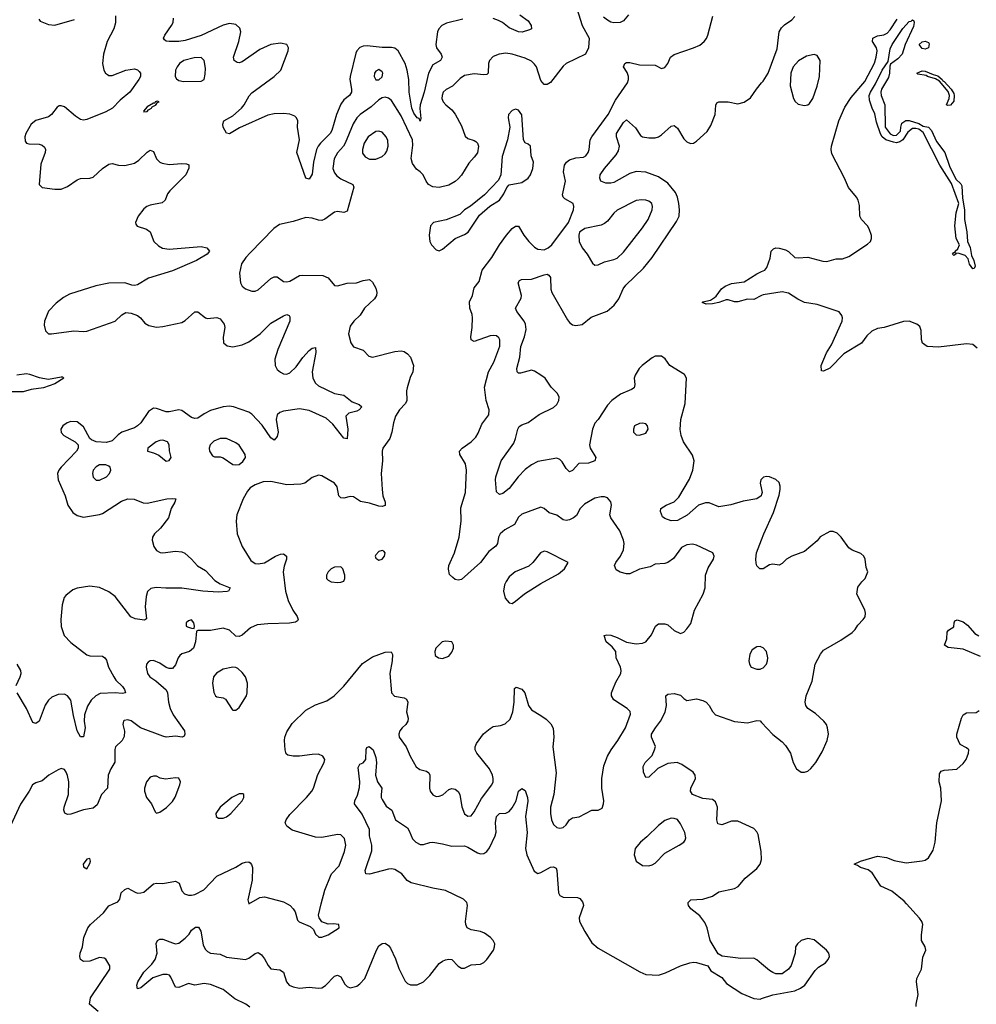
# Model space of a CAD drawing. Header units: inches. Extents: x 1771504 to 1971212, y 471788 to 643615.
# Tile 423 of 587: x 1865328 to 1871352, y 599369 to 605567. Entities that reach past the tile are written whole.
import ezdxf

# ---------------------------------------------------------------- set-up
doc = ezdxf.new("R2010")
doc.units = ezdxf.units.IN
doc.header["$MEASUREMENT"] = 0
for name, color, linetype in [('B8569', 7, 'Continuous'), ('B8579', 7, 'Continuous'), ('B8660', 7, 'Continuous'), ('B8670', 7, 'Continuous')]:
    doc.layers.add(name, color=color, linetype=linetype)

msp = doc.modelspace()

# ---------------------------------------------------------------- linework, layer by layer
at = {"layer": 'B8569', "color": 5}
for points, elevation in [([(1865822.5, 599322.5), (1865767.8, 599370), (1865774.3, 599410), (1865895.6, 599590), (1865895.6, 599610), (1865890, 599621.2), (1865870, 599652.7), (1865859.7, 599659.7), (1865830, 599663), (1865770, 599639.7), (1865730, 599637.6), (1865711.6, 599651.6), (1865707.6, 599670), (1865709.6, 599689.6), (1865723.5, 599730), (1865731.2, 599790), (1865756.3, 599850), (1865773.3, 599870), (1865856.4, 599943.6), (1865890, 599988.4), (1865916.8, 600000)], 340), ([(1866776.8, 599350), (1866751.7, 599370), (1866683.6, 599403.6), (1866610, 599461.5), (1866530, 599492.8), (1866490, 599499.8), (1866430, 599489.8), (1866390, 599498.7), (1866330, 599473.5), (1866310, 599476.3), (1866280, 599540), (1866271.3, 599551.3), (1866256.1, 599556.1), (1866230, 599556.8), (1866165.6, 599534.4), (1866090, 599473), (1866070, 599467), (1866065.3, 599490), (1866072.4, 599510), (1866109, 599570), (1866159.5, 599620.5), (1866180.5, 599650), (1866194.1, 599690), (1866188.3, 599751.7), (1866196, 599770), (1866210, 599779.3), (1866230, 599778.7), (1866290, 599754.9), (1866310, 599750.2), (1866330, 599752.9), (1866370, 599784), (1866394.2, 599810), (1866410, 599835.8), (1866435.1, 599855.1), (1866453.5, 599853.5), (1866469.2, 599829.2), (1866482.4, 599742.4), (1866495.9, 599715.9), (1866510, 599701.3), (1866530, 599691.2), (1866590, 599683.2), (1866630, 599665.2), (1866749.7, 599650.2), (1866770, 599658), (1866810, 599688.5), (1866830, 599694.4), (1866850, 599680.3), (1866870, 599655.2), (1866891.9, 599611.9), (1866910, 599591.4), (1866966.3, 599586.3), (1866990, 599570.3), (1867007.3, 599510), (1867025.7, 599490), (1867050, 599479.3), (1867090, 599471), (1867150, 599475.8), (1867210, 599469.4), (1867230, 599473), (1867253.2, 599486.8), (1867310, 599546.3), (1867330, 599552.9), (1867350, 599541.3), (1867375.2, 599495.2), (1867390, 599479.6), (1867410, 599472.1), (1867450, 599483.2), (1867470, 599497.1), (1867500.6, 599530), (1867574.5, 599710), (1867590, 599737.6), (1867610, 599752), (1867630, 599752.4), (1867650, 599738.4), (1867662.2, 599722.2), (1867695.3, 599655.3), (1867714.7, 599594.7), (1867755.2, 599515.2), (1867770, 599498.7), (1867790, 599490.3), (1867830, 599491.7), (1867870, 599509.1), (1867910, 599550.2), (1867970, 599625.4), (1867990, 599640.6), (1868010, 599648.6), (1868030, 599653.6), (1868050, 599650.2), (1868090, 599609), (1868110, 599596), (1868130, 599596), (1868170, 599617.4), (1868230, 599622), (1868250, 599631.6), (1868269.7, 599650), (1868310.7, 599710), (1868318.2, 599730), (1868319, 599750), (1868310.4, 599770.4), (1868293.1, 599790), (1868255.6, 599815.6), (1868230, 599826.3), (1868170, 599836.8), (1868145.1, 599850), (1868136.8, 599870), (1868135.5, 599890), (1868148.7, 599990), (1868145.7, 600000)], 320), ([(1867012.5, 600000), (1867030.4, 599990), (1867050.4, 599970), (1867062.4, 599950), (1867077.3, 599897.3), (1867087.3, 599887.3), (1867157.3, 599857.3), (1867178.8, 599838.8), (1867191.3, 599810), (1867211, 599791), (1867230, 599790.8), (1867270, 599806.4), (1867339, 599850), (1867338, 599870), (1867304.5, 599875.5), (1867270, 599873.2), (1867230, 599888), (1867213.2, 599913.2), (1867209.2, 599930), (1867227.3, 600000)], 340), ([(1868875.4, 600000), (1868877.4, 599990), (1868851.9, 599911.9), (1868853.1, 599890), (1868885.9, 599825.9), (1868930, 599756.4), (1868970, 599722), (1869232.3, 599572.3), (1869270, 599556), (1869350, 599552), (1869394.2, 599565.8), (1869490, 599610.6), (1869548, 599630), (1869570, 599634), (1869590, 599630.7), (1869662, 599610), (1869679.6, 599579.6), (1869750, 599538), (1869779.1, 599499.1), (1869876.2, 599436.2), (1869950, 599405.7), (1869990, 599401.1), (1870000, 599404.5)], 320), ([(1870000, 599623.7), (1869970, 599649.2), (1869950, 599659.3), (1869870, 599656.2), (1869752.1, 599672.1), (1869726.8, 599686.8), (1869676.9, 599770), (1869656.3, 599850), (1869642.9, 599882.9), (1869610, 599925.6), (1869553.6, 599970), (1869539.6, 599990), (1869538.3, 600000)], 320)]:
    msp.add_lwpolyline(points, dxfattribs=dict(at, elevation=elevation))
at = {"layer": 'B8579', "color": 5}
for points, elevation in [([(1870974, 599354), (1870973.2, 599370), (1870986.6, 599430), (1870975.6, 599510), (1870977, 599530), (1871006, 599590), (1871015.5, 599664.5), (1871034, 599710), (1871029.2, 599730), (1871007, 599770), (1871006, 599806), (1871015.3, 599870), (1871008.9, 599890), (1870994.6, 599910), (1870912.9, 600000)], 280), ([(1870000, 599404.5), (1870071.1, 599428.9), (1870210, 599454.4), (1870245.2, 599470), (1870271.8, 599490), (1870337.6, 599582.4), (1870357.6, 599602.4), (1870401.2, 599630), (1870418, 599650), (1870426.6, 599670), (1870422.9, 599690), (1870409.5, 599710), (1870330, 599773.7), (1870290, 599783.1), (1870249.2, 599770.8), (1870224.9, 599750), (1870213.4, 599730), (1870210.5, 599689.5), (1870186.2, 599613.8), (1870170, 599589.2), (1870130, 599561.2), (1870090, 599561.2), (1870070, 599569.2), (1870050, 599581.2), (1870000, 599623.7)], 320)]:
    msp.add_lwpolyline(points, dxfattribs=dict(at, elevation=elevation))
at = {"layer": 'B8660', "color": 5}
for points, elevation in [([(1868837.4, 605637.4), (1868870, 605530.8), (1868914.3, 605450), (1868910.3, 605390), (1868891.3, 605348.7), (1868769.3, 605290.7), (1868750, 605274.7), (1868670, 605171.1), (1868650, 605159.7), (1868630, 605158), (1868610, 605184.5), (1868581.5, 605270), (1868570, 605287.3), (1868550, 605304.8), (1868510, 605324.4), (1868430, 605350.7), (1868390, 605355.3), (1868346.8, 605350), (1868310, 605334.8), (1868287.1, 605310), (1868280.2, 605290), (1868277.6, 605230), (1868270, 605221.6), (1868250, 605218.7), (1868190, 605226.8), (1868130, 605214.6), (1868102.4, 605197.6), (1868052.4, 605147.6), (1868013.2, 605126.8), (1867995.3, 605110), (1867987.9, 605090), (1867986.7, 605070), (1867995.6, 605050), (1868012, 605030), (1868050, 604998.7), (1868070, 604972.7), (1868110, 604899.1), (1868132.5, 604832.5), (1868150, 604818.7), (1868190, 604806.7), (1868199.7, 604799.7), (1868210.3, 604790), (1868216.9, 604770), (1868210, 604729.5), (1868190, 604700.7), (1868155.5, 604664.5), (1868110, 604587.8), (1868090, 604565.1), (1868070, 604548.3), (1868030, 604525.7), (1867970, 604509.7), (1867930, 604515.4), (1867902.6, 604530), (1867886.6, 604550), (1867868.2, 604590), (1867850, 604609.7), (1867826.2, 604626.1), (1867801.4, 604661.4), (1867793.6, 604693.6), (1867803.5, 604776.5), (1867801.6, 604810), (1867730, 604961.8), (1867670, 605058.5), (1867650, 605073.5), (1867630, 605078.3), (1867610, 605074.7), (1867590, 605062.6), (1867541.7, 605018.3), (1867471, 604969), (1867451, 604949), (1867428.8, 604911.2), (1867377.9, 604790), (1867366.3, 604770), (1867330, 604727.9), (1867308.4, 604690), (1867300.4, 604630), (1867310, 604602), (1867324.6, 604584.6), (1867350, 604566), (1867425.3, 604530), (1867432.8, 604512.8), (1867390, 604362), (1867370, 604354), (1867330, 604358.9), (1867310, 604354.8), (1867250, 604310.9), (1867230, 604303.1), (1867210, 604304.8), (1867170, 604318.2), (1867130, 604321), (1867050, 604296.5), (1866963.4, 604276.6), (1866927.5, 604252.5), (1866779.9, 604100.1), (1866751.2, 604070), (1866724.7, 604030), (1866711.9, 603971.9), (1866718.4, 603910), (1866728.2, 603890), (1866750, 603872.4), (1866790, 603858.7), (1866810, 603858.7), (1866830, 603865.7), (1866910, 603937.6), (1866930, 603947.9), (1866950, 603947.2), (1866990, 603917.7), (1867010, 603915.8), (1867030, 603921.2), (1867090, 603955.9), (1867110, 603959.3), (1867236.5, 603956.5), (1867270, 603942), (1867310, 603894), (1867330, 603890.4), (1867390, 603907.2), (1867449.6, 603910.4), (1867490, 603924), (1867530.4, 603930.4), (1867550, 603914.8), (1867570, 603876), (1867577.1, 603850), (1867574.4, 603830), (1867561.3, 603810), (1867499.5, 603750), (1867472.6, 603707.4), (1867431.9, 603668.1), (1867410, 603637), (1867399, 603590), (1867412.6, 603532.6), (1867430, 603507.7), (1867490, 603485.5), (1867527.6, 603447.6), (1867550, 603441.3), (1867690, 603478.7), (1867730, 603481.6), (1867750, 603477.1), (1867770, 603464), (1867790, 603442.8), (1867807, 603390), (1867803.7, 603350), (1867786.6, 603313.4), (1867767.3, 603250), (1867764.1, 603230), (1867766.7, 603170), (1867757.8, 603150), (1867719.7, 603110), (1867695.2, 603070), (1867681.6, 603030), (1867670.8, 602969.2), (1867658.6, 602930), (1867615.3, 602870), (1867610.3, 602850), (1867612.3, 602790), (1867604.5, 602710), (1867610.1, 602610.2), (1867615.4, 602570), (1867630.3, 602529.7), (1867630, 602509.5), (1867610, 602501.7), (1867590, 602504.1), (1867530, 602523.5), (1867473.6, 602533.6), (1867430, 602562.6), (1867410, 602564.4), (1867370, 602555.1), (1867350, 602556.9), (1867336.9, 602570), (1867326.7, 602626.7), (1867309.8, 602649.8), (1867230, 602696), (1867210, 602699.3), (1867170, 602685.6), (1867123, 602650), (1867098, 602642), (1867010, 602638.4), (1866910, 602659.2), (1866861.8, 602658.2), (1866810, 602638.3), (1866780.3, 602619.7), (1866762, 602598), (1866734.9, 602550), (1866695.8, 602450), (1866690.4, 602409.7), (1866698.3, 602330), (1866730, 602250.8), (1866782.8, 602162.8), (1866810, 602143.1), (1866830, 602140.7), (1866870, 602148.4), (1866939.7, 602190), (1866970, 602202.4), (1866990, 602204.9), (1867008.2, 602190), (1867008.8, 602170), (1866993.8, 602126.2), (1866987.3, 602090), (1867001.6, 601970), (1867018.3, 601910), (1867047.6, 601850), (1867074.9, 601810), (1867082, 601790), (1867076.7, 601783.3), (1867065.5, 601774.5), (1867027, 601767), (1866890, 601763.5), (1866822.9, 601757.1), (1866781.2, 601738.8), (1866730, 601692.4), (1866710, 601683.5), (1866690, 601686.9), (1866650, 601724.5), (1866610, 601735.8), (1866530, 601720.8), (1866450, 601722), (1866442, 601718), (1866435.6, 601650), (1866422, 601610), (1866396.3, 601590), (1866350, 601575.1), (1866336.1, 601563.9), (1866326.3, 601550), (1866310, 601506.6), (1866290, 601483.5), (1866270, 601482.6), (1866250, 601489.7), (1866210, 601515.8), (1866170, 601532.6), (1866150, 601531.1), (1866137.7, 601522.3), (1866127, 601510), (1866125.3, 601490), (1866133.4, 601450), (1866147.7, 601430), (1866184.9, 601404.9), (1866250, 601347.7), (1866258.9, 601330), (1866265.2, 601270), (1866275.9, 601230), (1866295.5, 601190), (1866364.9, 601090), (1866368.5, 601070), (1866363.8, 601056.2), (1866350.2, 601049.8), (1866310, 601055.5), (1866250, 601050.7), (1866230, 601055.9), (1866088, 601108), (1866030, 601152.6), (1866010, 601159.6), (1865985.3, 601154.7), (1865980.7, 601150), (1865978, 601130), (1865988.9, 601088.9), (1865986.6, 601053.4), (1865974, 601030), (1865932.2, 600990), (1865926.5, 600973.5), (1865926.8, 600893.2), (1865901.1, 600850), (1865884.4, 600810), (1865880.3, 600730), (1865843.7, 600690), (1865815.3, 600624.8), (1865790, 600603.7), (1865730, 600593.6), (1865650, 600565.4), (1865630, 600562.4), (1865611.6, 600571.6), (1865606, 600590), (1865608.3, 600610), (1865636.1, 600690), (1865637.2, 600770), (1865630, 600809.2), (1865620.5, 600830), (1865610, 600846.6), (1865590, 600853), (1865570, 600845.6), (1865510.6, 600810), (1865470, 600775.6), (1865430, 600762.7), (1865407.7, 600750), (1865388, 600710), (1865332.5, 600627.5), (1865270, 600492.3)], 340), ([(1865931.5, 605591.5), (1865932.3, 605547.7), (1865920.9, 605510), (1865879.2, 605430), (1865856.5, 605350), (1865850.2, 605290), (1865858.5, 605250), (1865869.3, 605229.3), (1865881, 605221), (1865890, 605215.3), (1865910, 605214.6), (1865997.2, 605250), (1866050, 605256.5), (1866070.2, 605250.2), (1866080.7, 605240.7), (1866088.2, 605230), (1866088.5, 605210), (1866078.9, 605190), (1866021.5, 605110), (1865960.8, 605059.2), (1865912.5, 605010), (1865870, 604986.1), (1865750, 604938.4), (1865730, 604934.2), (1865710, 604938.5), (1865679.3, 604959.3), (1865610, 605018.5), (1865590, 605025.4), (1865576.2, 605023.8), (1865563.5, 605016.5), (1865529.3, 604970.7), (1865510, 604956), (1865430, 604932.3), (1865401.1, 604910), (1865366.7, 604850), (1865360.3, 604830), (1865362.2, 604802.2), (1865370.3, 604790.3), (1865385.5, 604785.5), (1865450, 604783.2), (1865470, 604776.5), (1865484.2, 604764.2), (1865490.3, 604750), (1865488, 604730), (1865461.7, 604658.3), (1865450.4, 604530), (1865470.3, 604510.3), (1865550, 604500.2), (1865590, 604500.8), (1865630, 604516.9), (1865690, 604559.6), (1865710, 604568), (1865770, 604568.3), (1865790, 604575.8), (1865849.7, 604630), (1865890, 604656.9), (1865910, 604660.8), (1865951, 604651), (1865990, 604649.2), (1866050, 604663.9), (1866078.2, 604681.8), (1866130, 604732), (1866150, 604744.4), (1866170, 604738), (1866190.4, 604690), (1866210, 604670.4), (1866224.5, 604664.5), (1866270, 604656), (1866350, 604661.1), (1866378.7, 604658.7), (1866392.1, 604652.1), (1866392.5, 604632.5), (1866374.6, 604590), (1866274.3, 604490), (1866259.6, 604470), (1866244.6, 604430), (1866225.8, 604414.2), (1866150, 604399.4), (1866129, 604391), (1866110, 604376.8), (1866073.1, 604330), (1866057.1, 604290), (1866059.1, 604279.1), (1866067, 604267), (1866127.4, 604247.4), (1866150.3, 604230.3), (1866173.4, 604170), (1866202.5, 604142.5), (1866228, 604128), (1866270, 604122), (1866470, 604139.5), (1866506, 604130), (1866524, 604110), (1866508.2, 604090), (1866441.1, 604050), (1866290, 603986.2), (1866140, 603940), (1866070, 603897.8), (1866050, 603893.1), (1866035.2, 603895.2), (1865990, 603910.9), (1865890, 603909.1), (1865808, 603892), (1865641.7, 603838.3), (1865602.9, 603817.1), (1865556.7, 603783.2), (1865508.8, 603731.2), (1865484.4, 603670), (1865483, 603643), (1865490, 603608.5), (1865510, 603590.2), (1865528.5, 603588.5), (1865668.7, 603608.7), (1865730, 603603.8), (1865750, 603606.8), (1865929.6, 603670), (1865970.6, 603709.4), (1865995.8, 603724.2), (1866030, 603720.2), (1866070, 603704.7), (1866089.4, 603689.4), (1866116.6, 603656.6), (1866141.4, 603641.4), (1866190, 603631.3), (1866230, 603634.9), (1866350, 603660.9), (1866370, 603672.4), (1866430, 603726.9), (1866450, 603727.6), (1866497.3, 603690), (1866510, 603686.4), (1866570, 603692.4), (1866590, 603683.7), (1866616.5, 603650), (1866620.8, 603630), (1866608.9, 603568.9), (1866611.8, 603531.8), (1866634.7, 603514.7), (1866670, 603508.3), (1866730, 603519), (1866770, 603539.4), (1866841.6, 603590), (1866910, 603655.9), (1866990, 603703.1), (1867010.3, 603710.3), (1867024.4, 603704.4), (1867030, 603696), (1867028.8, 603668.8), (1866954, 603490), (1866935.4, 603430), (1866937.8, 603390), (1866950, 603364.9), (1866970, 603346.9), (1866990, 603336.9), (1867010, 603335.5), (1867030, 603343.2), (1867070, 603380.7), (1867110, 603439.2), (1867150, 603483.6), (1867170, 603499.6), (1867190, 603502.8), (1867192.3, 603472.3), (1867169.5, 603350), (1867174.5, 603310), (1867190, 603278.3), (1867210, 603262.6), (1867310, 603212.6), (1867370, 603203.6), (1867422, 603162), (1867464.8, 603144.8), (1867483, 603130), (1867465.5, 603110), (1867450, 603101.7), (1867400.5, 603090), (1867380.9, 603070), (1867394.4, 602990), (1867390, 602928), (1867370, 602932.7), (1867299.8, 603019.8), (1867258, 603058), (1867150, 603106.3), (1867090, 603116.8), (1866990, 603102.2), (1866966.3, 603093.7), (1866950, 603079.7), (1866942.3, 603050), (1866955, 602970), (1866950, 602943.7), (1866930, 602920.5), (1866910, 602934), (1866854.7, 603014.7), (1866790, 603083.5), (1866770, 603096.5), (1866674, 603130), (1866650, 603134.1), (1866610, 603129), (1866530, 603105.6), (1866490, 603086), (1866450, 603058.9), (1866430, 603055.5), (1866410, 603062.8), (1866350, 603105.8), (1866330, 603110.8), (1866270, 603097.2), (1866250, 603097.6), (1866190, 603118.9), (1866170, 603121.6), (1866140, 603100), (1866090.2, 603030), (1866070, 603009.8), (1866050, 602998.4), (1865970.7, 602969.3), (1865947.1, 602952.9), (1865910, 602916.5), (1865874.8, 602905.2), (1865809.2, 602909.2), (1865780.9, 602920.9), (1865770.7, 602930.7), (1865730, 603004), (1865690, 603034.6), (1865650, 603037.8), (1865627, 603030), (1865599, 603010), (1865586.5, 602990), (1865588.6, 602968.6), (1865607, 602950), (1865678.4, 602910), (1865697, 602890), (1865696.5, 602870), (1865686.7, 602850), (1865590.2, 602750), (1865574.7, 602730), (1865566.5, 602710), (1865569.3, 602670), (1865615.4, 602570), (1865630.8, 602510.8), (1865663.6, 602463.6), (1865690, 602444.8), (1865730, 602435.1), (1865830, 602451.1), (1865850, 602458.8), (1865970, 602536.6), (1866010, 602550.2), (1866049.1, 602549.1), (1866105.3, 602525.3), (1866130, 602523.2), (1866255.3, 602550), (1866293.3, 602553.3), (1866310.4, 602550.3), (1866305.5, 602530), (1866282, 602490), (1866264.9, 602430), (1866213.9, 602366.1), (1866176.3, 602330), (1866164.9, 602310), (1866162.4, 602290), (1866173.4, 602250), (1866190, 602226.3), (1866213.2, 602213.2), (1866230, 602210.2), (1866310, 602222), (1866350, 602217.3), (1866368.5, 602208.5), (1866410.9, 602170.9), (1866448.2, 602128.2), (1866498.6, 602098.6), (1866556.3, 602036.3), (1866590, 602015), (1866654, 601990), (1866642.8, 601970), (1866633.8, 601966.2), (1866577.8, 601962.2), (1866482, 601970), (1866350, 601988.2), (1866247.6, 601987.6), (1866187.1, 601992.9), (1866154, 601986), (1866133.8, 601966.2), (1866124.5, 601935.5), (1866118.2, 601870), (1866125.5, 601794.5), (1866114, 601786), (1866055.1, 601795.1), (1866027.1, 601807.1), (1865930, 601935.1), (1865890, 601965), (1865830, 601992.7), (1865770, 602000.2), (1865691, 601989), (1865662.9, 601977.1), (1865618.2, 601941.8), (1865608.8, 601930), (1865596, 601884), (1865587.1, 601790), (1865590, 601746), (1865608.9, 601690), (1865650, 601646), (1865750, 601568.1), (1865770, 601561.2), (1865850, 601559.5), (1865863.8, 601550), (1865874.1, 601534.1), (1865887, 601490), (1865920.3, 601430), (1865933.7, 601410), (1865974.4, 601370), (1865987.4, 601350), (1865993.4, 601330), (1865974.1, 601325.9), (1865930, 601329.3), (1865835.6, 601324.4), (1865808.5, 601310), (1865777.6, 601282.4), (1865754.9, 601245.1), (1865735.2, 601190), (1865734.3, 601150), (1865741.1, 601110), (1865730, 601052.7), (1865710, 601051.8), (1865690, 601089.6), (1865665.9, 601185.9), (1865650, 601282.9), (1865630, 601310.9), (1865610, 601321.5), (1865570, 601319.8), (1865530, 601302.6), (1865510, 601283.5), (1865488.4, 601251.6), (1865450.1, 601149.9), (1865430, 601135.6), (1865410, 601143.1), (1865371, 601231), (1865311.3, 601330)], 320), ([(1865449.2, 605569.2), (1865458, 605558), (1865510, 605537.4), (1865550, 605532.6), (1865672.3, 605567.7)], 320), ([(1868118.8, 605570), (1868015.5, 605544.5), (1867987, 605530), (1867967.6, 605510), (1867958.9, 605490), (1867947.6, 605410), (1867953.5, 605390), (1867982, 605350), (1867989.2, 605330), (1867978, 605310), (1867930, 605282.8), (1867902.6, 605230), (1867875.3, 605110), (1867850.1, 605030), (1867846.8, 605006.8), (1867854.2, 604945.8), (1867850, 604927), (1867844.2, 604944.2), (1867830, 604949.8), (1867810, 604978), (1867797.2, 605010), (1867780.4, 605110), (1867778.7, 605190), (1867768.4, 605250), (1867755.9, 605290), (1867711.6, 605371.6), (1867690, 605388.2), (1867670, 605392.5), (1867610, 605392.2), (1867517.1, 605402.9), (1867490, 605399.3), (1867470, 605390.9), (1867450.3, 605370), (1867444.6, 605355.4), (1867408.4, 605210), (1867407, 605190), (1867418.1, 605130), (1867416.6, 605110), (1867405, 605090), (1867370, 605062.8), (1867350, 605034), (1867322.4, 604970), (1867292.8, 604870), (1867283, 604850), (1867221.5, 604790), (1867206.8, 604770), (1867197.6, 604750), (1867177.6, 604670), (1867170, 604594), (1867150, 604563.7), (1867130, 604569.3), (1867072.5, 604730), (1867089.9, 604810), (1867077.4, 604890), (1867078.7, 604930), (1867071.9, 604950), (1867059.6, 604959.5), (1867030, 604971.7), (1866990, 604977), (1866930, 604973.2), (1866890, 604965.6), (1866713.1, 604886.9), (1866650, 604848), (1866630, 604852), (1866609.7, 604890.3), (1866607.1, 604910), (1866614, 604930), (1866670, 604961.8), (1866723.8, 605010), (1866741.1, 605030), (1866773.3, 605086.7), (1866790, 605106.9), (1866930.9, 605210), (1866971.6, 605250), (1867018, 605370), (1867020.3, 605390), (1867010.6, 605410.6), (1866970, 605419.1), (1866908.5, 605410), (1866841.1, 605378.9), (1866730, 605301.1), (1866710, 605294.3), (1866696.9, 605296.9), (1866678.7, 605310), (1866673.7, 605330), (1866708.1, 605430), (1866720.4, 605490), (1866714.4, 605514.4), (1866690, 605536.9), (1866650, 605541.8), (1866610, 605532.7), (1866470, 605466.4), (1866370, 605436.3), (1866329.9, 605429.9), (1866268.8, 605428.8), (1866251.3, 605431.3), (1866240.1, 605440.1), (1866234, 605450), (1866241.1, 605470), (1866284.7, 605530), (1866293.5, 605550), (1866296, 605576)], 320), ([(1867227.3, 600000), (1867250, 600087.7), (1867284.7, 600175.3), (1867291.5, 600190), (1867339.6, 600240.4), (1867374, 600330), (1867382, 600370), (1867372.9, 600412.9), (1867350, 600435.6), (1867330, 600438), (1867230, 600417.7), (1867190, 600421.5), (1867044.7, 600464.8), (1867009.4, 600490), (1867000.7, 600510), (1867006, 600530), (1867030, 600563.8), (1867135.1, 600670), (1867168.3, 600710), (1867179.1, 600730), (1867205.3, 600814.7), (1867246, 600890), (1867249.3, 600910), (1867236, 600930), (1867210, 600942.4), (1867170, 600942), (1867089.6, 600929.7), (1867049.6, 600929.6), (1867017, 600937), (1867006.3, 600946.3), (1866999.5, 600970), (1866994.5, 601030), (1866997, 601050), (1867010, 601082.8), (1867043.9, 601136.1), (1867130, 601220.5), (1867190, 601254.4), (1867261.2, 601278.8), (1867309.2, 601310), (1867370, 601370.6), (1867487, 601513), (1867550, 601555.6), (1867630, 601585.3), (1867667.7, 601587.7), (1867675.3, 601570), (1867674.2, 601530), (1867659.6, 601450), (1867669.1, 601329.1), (1867689, 601309), (1867750, 601296.9), (1867763, 601290), (1867771.5, 601271.5), (1867764.2, 601210), (1867774.4, 601170), (1867772.4, 601150), (1867759.5, 601130), (1867735.8, 601110), (1867721.7, 601090), (1867716.5, 601070), (1867717.6, 601050), (1867760.9, 600990), (1867786.3, 600930), (1867823.8, 600863.8), (1867847.2, 600847.2), (1867890, 600836.5), (1867904.9, 600824.9), (1867911.4, 600810), (1867907.8, 600730), (1867913.4, 600710), (1867930, 600686.7), (1867950, 600676.5), (1867970, 600678), (1867991.9, 600688.1), (1868030, 600720.5), (1868050, 600728), (1868070, 600723), (1868090, 600707.3), (1868099.5, 600690), (1868111.7, 600611.7), (1868130, 600567.7), (1868150, 600553), (1868170, 600555.5), (1868190, 600580.5), (1868236.9, 600663.1), (1868300.3, 600750), (1868308.7, 600770), (1868309.8, 600790), (1868306, 600810), (1868285.6, 600850), (1868206.6, 600950), (1868196.4, 600970), (1868195.3, 600990), (1868204.2, 601010), (1868248.5, 601071.5), (1868290, 601104.9), (1868310, 601117.1), (1868355.6, 601124.4), (1868384.9, 601135.1), (1868415.9, 601164.1), (1868433.8, 601210), (1868442.4, 601270), (1868444.2, 601355.8), (1868454, 601366), (1868490, 601352.2), (1868508.4, 601330), (1868532, 601250), (1868550, 601221.6), (1868610, 601187), (1868642.6, 601162.6), (1868673.6, 601133.6), (1868687.7, 601107.7), (1868691.7, 601050), (1868684.6, 600990), (1868705.9, 600825.9), (1868691.3, 600688.7), (1868670.3, 600610), (1868670.4, 600570.3), (1868677, 600530), (1868690, 600500.7), (1868710, 600482.4), (1868730, 600477), (1868750, 600482.6), (1868770, 600497.6), (1868790.7, 600529.3), (1868810, 600542.3), (1868850.9, 600549.1), (1868930, 600591), (1868970, 600591.3), (1868996, 600604), (1869005.2, 600630), (1869006, 600650), (1868994, 600730), (1868993.3, 600790), (1869006.2, 600870), (1869029.8, 600930), (1869052, 600970), (1869095, 601030), (1869143.1, 601110), (1869174.2, 601194.2), (1869171.8, 601211.8), (1869154, 601230), (1869070, 601284.2), (1869055.1, 601310), (1869055.4, 601330), (1869062.2, 601350), (1869082.7, 601397.3), (1869112.9, 601450), (1869116.4, 601470), (1869112, 601490), (1869084.7, 601550), (1869080.9, 601590), (1869058.2, 601618.2), (1869022, 601650), (1869009.2, 601690), (1869025.1, 601694.9), (1869050, 601692), (1869090, 601677.6), (1869148.1, 601648.1), (1869210, 601638.2), (1869250, 601642.8), (1869270, 601650.3), (1869306.1, 601693.9), (1869331.3, 601748.7), (1869350, 601763.8), (1869390, 601764.2), (1869410, 601757.6), (1869450, 601720.7), (1869490, 601702), (1869510, 601711.3), (1869530, 601731.3), (1869553.8, 601766.2), (1869576.8, 601850), (1869632.2, 601950), (1869643.8, 601990), (1869645.7, 602070), (1869663.8, 602116.2), (1869696.3, 602170), (1869702, 602190), (1869693.2, 602210), (1869590, 602259.6), (1869565.1, 602265.1), (1869530, 602261.7), (1869496.4, 602243.6), (1869444.7, 602175.3), (1869410, 602149.6), (1869390, 602143.6), (1869330, 602138.4), (1869297.1, 602122.9), (1869230, 602108.7), (1869170, 602079.4), (1869150, 602078), (1869109, 602089), (1869084.4, 602104.4), (1869074.5, 602130), (1869080.9, 602150), (1869111, 602190), (1869129.8, 602230), (1869133.6, 602270), (1869129.8, 602290), (1869106.6, 602350), (1869049.7, 602430), (1869044.7, 602450), (1869054.3, 602510), (1869051, 602531), (1869030, 602556.2), (1869010, 602563), (1868990, 602563.1), (1868950, 602555.3), (1868883.6, 602516.4), (1868856.9, 602490), (1868834.2, 602445.8), (1868815.3, 602430), (1868790, 602418.6), (1868770, 602414.4), (1868750, 602419.3), (1868710, 602448.7), (1868662.5, 602462.5), (1868630, 602489.6), (1868610, 602498.4), (1868490, 602453.3), (1868470, 602434.5), (1868443.1, 602390), (1868384, 602356), (1868353.7, 602330), (1868344, 602310), (1868336.9, 602270), (1868326.4, 602253.6), (1868281.2, 602218.8), (1868230, 602149.8), (1868110, 602042), (1868090, 602038), (1868070, 602043.6), (1868054.5, 602054.5), (1868035.2, 602075.2), (1868028.5, 602108.5), (1868030, 602130.7), (1868067, 602210), (1868095.5, 602310), (1868108.7, 602411.3), (1868106.6, 602493.4), (1868135.3, 602590), (1868142.5, 602730), (1868135.5, 602770), (1868100.5, 602830), (1868098.4, 602850), (1868114, 602870), (1868170, 602910.3), (1868200.4, 602939.6), (1868215.5, 602964.4), (1868238.5, 603021.5), (1868281.6, 603078.4), (1868284.5, 603110), (1868265.7, 603170), (1868253.9, 603253.9), (1868281.1, 603350), (1868313.6, 603410), (1868350.8, 603510.8), (1868351.6, 603551.6), (1868344.6, 603564.6), (1868330, 603576.3), (1868310, 603579.7), (1868290, 603576.4), (1868190, 603540.5), (1868171.3, 603551.3), (1868168.7, 603570), (1868177.1, 603630), (1868179.3, 603690), (1868176.8, 603710), (1868162.6, 603750), (1868160.5, 603790), (1868179.7, 603830), (1868190, 603879.1), (1868221.4, 603918.6), (1868240.2, 603990), (1868301, 604070), (1868349.9, 604150.1), (1868393.8, 604210), (1868428.4, 604251.6), (1868450, 604267.2), (1868470, 604266.4), (1868502.3, 604210), (1868533.4, 604170), (1868570, 604134), (1868590, 604121.6), (1868630, 604117.8), (1868655.8, 604130), (1868678.3, 604150), (1868783.7, 604290), (1868815.1, 604370), (1868818, 604390), (1868812.3, 604410), (1868760.1, 604440.1), (1868750, 604449.2), (1868745.1, 604465.1), (1868765.3, 604550), (1868751.4, 604610), (1868759, 604650), (1868771.1, 604668.9), (1868790, 604683.8), (1868830, 604696.2), (1868878.3, 604701.7), (1868894, 604710), (1868908.4, 604730), (1868915, 604750), (1868921.2, 604810), (1868931.6, 604830), (1869033.2, 604970), (1869080.7, 605059.3), (1869156.1, 605170), (1869162, 605190), (1869161.7, 605210), (1869153.5, 605233.5), (1869129.5, 605270), (1869139, 605290), (1869150, 605297.3), (1869170, 605298), (1869230, 605282.3), (1869330, 605280.4), (1869370, 605258.8), (1869390, 605264.9), (1869409.2, 605290), (1869427, 605330), (1869450, 605348), (1869570.8, 605389.2), (1869610, 605407.2), (1869638, 605430), (1869652.1, 605447.9), (1869660.9, 605470), (1869692, 605590)], 340), ([(1868478.3, 605598.3), (1868530, 605558.7), (1868548.5, 605530), (1868550.6, 605510), (1868537.6, 605502.4), (1868491.6, 605488.4), (1868470, 605489.8), (1868410, 605515.9), (1868368.6, 605548.6), (1868342.5, 605562.5), (1868310, 605574.5)], 320), ([(1869162, 605598), (1869130, 605560.5), (1869110, 605549.6), (1869070, 605547.8), (1869050, 605551.6), (1869030, 605562.9), (1869003.6, 605583.6)], 340), ([(1870000, 602577.3), (1869997.6, 602570), (1869970, 602551.3), (1869883.6, 602536.4), (1869806.9, 602513.1), (1869730, 602499.2), (1869670, 602525.7), (1869646.3, 602526.3), (1869603.1, 602510), (1869531.7, 602448.3), (1869470, 602414.5), (1869430, 602412.4), (1869390, 602426), (1869376.4, 602436.4), (1869364.1, 602470), (1869366, 602490), (1869398.4, 602510), (1869450, 602530.9), (1869479.3, 602560.7), (1869546, 602674), (1869566, 602730), (1869575.7, 602790), (1869565.6, 602825.6), (1869507.8, 602910), (1869493.6, 602950), (1869487.1, 602987.1), (1869491.1, 603050), (1869517.6, 603150), (1869527.6, 603310), (1869513.4, 603333.4), (1869422.9, 603390), (1869391.8, 603431.8), (1869368.5, 603448.5), (1869330, 603447.6), (1869310, 603438.2), (1869246.9, 603390), (1869228, 603370), (1869202.8, 603330), (1869198.3, 603310), (1869202.6, 603270), (1869197.1, 603250), (1869181.1, 603238.9), (1869110.3, 603210), (1869057.3, 603170), (1869030, 603139.2), (1868971.3, 603050), (1868950, 603026.3), (1868934.5, 602990), (1868916.1, 602890), (1868919.8, 602870), (1868956.5, 602810), (1868950.4, 602790), (1868910, 602775.8), (1868850, 602773.6), (1868810, 602729.6), (1868790, 602720.7), (1868770, 602742), (1868743.8, 602783.8), (1868730, 602797.6), (1868710, 602806.3), (1868590, 602785.4), (1868550, 602764.9), (1868510, 602735.8), (1868466.7, 602690), (1868410, 602615.6), (1868370, 602584.8), (1868350, 602578.7), (1868330, 602595.3), (1868324.2, 602670), (1868326.6, 602690), (1868359.7, 602790), (1868439.3, 602900.7), (1868450.9, 602930), (1868465.1, 602990), (1868474, 603006), (1868490, 603016.9), (1868530, 603031.3), (1868598.6, 603081.4), (1868690, 603126.1), (1868710, 603143.8), (1868723, 603170), (1868724.5, 603190), (1868714.5, 603214.5), (1868673.8, 603253.8), (1868636.3, 603310), (1868610, 603329.7), (1868570, 603354), (1868550, 603359.8), (1868482.2, 603342.3), (1868470, 603341.3), (1868461.3, 603350), (1868459.3, 603370), (1868477.5, 603442.5), (1868484.2, 603510), (1868507.6, 603570), (1868517, 603617), (1868513.3, 603650), (1868504.8, 603670), (1868458.3, 603730), (1868449.7, 603750), (1868486.2, 603813.8), (1868488.5, 603830), (1868467, 603910), (1868474.5, 603925.5), (1868488.4, 603931.5), (1868550, 603932.9), (1868630, 603959.7), (1868650, 603964), (1868659.5, 603959.5), (1868670, 603944.7), (1868673, 603870), (1868679.3, 603850), (1868777.7, 603677.7), (1868790, 603660.4), (1868810, 603644.9), (1868830, 603641.1), (1868870, 603647.6), (1868926.5, 603693.5), (1869027.6, 603732.4), (1869071, 603770), (1869100.3, 603810), (1869128.5, 603871.5), (1869144.2, 603895.8), (1869256.7, 604003.2), (1869310, 604070.2), (1869463.4, 604296.6), (1869479.8, 604330), (1869482.9, 604370), (1869478, 604410), (1869469.9, 604450), (1869458.3, 604478.2), (1869410, 604538.3), (1869350, 604576.7), (1869270, 604607), (1869210, 604611.2), (1869170, 604598.1), (1869070, 604542.2), (1869050, 604537.4), (1869018, 604538), (1868987.6, 604550), (1868980.5, 604570), (1868983.1, 604590), (1869009.8, 604630), (1869084.3, 604715.7), (1869098.7, 604741.3), (1869104.2, 604770), (1869086.6, 604830), (1869086, 604850), (1869130, 604920.2), (1869150, 604936.5), (1869205.3, 604885.3), (1869238.2, 604838.2), (1869250, 604829.2), (1869290, 604822.6), (1869330, 604823.2), (1869350, 604829), (1869370, 604840.9), (1869430, 604896.9), (1869450, 604901.7), (1869470, 604884.9), (1869510, 604816.9), (1869530, 604796.9), (1869552.3, 604787.7), (1869570, 604789.2), (1869590, 604801.5), (1869657, 604863), (1869680.3, 604899.7), (1869708, 604970), (1869711.3, 605028.7), (1869717.2, 605042.8), (1869729.7, 605050.3), (1869788.8, 605048.8), (1869850, 605037.6), (1869890, 605047.4), (1869930, 605075.8), (1869967.6, 605130), (1870000, 605168.4)], 320), ([(1870000, 603830.1), (1869950, 603806.3), (1869910, 603807.8), (1869850, 603790.7), (1869830, 603790.7), (1869790, 603803.4), (1869776.7, 603803.3), (1869730, 603785.9), (1869690, 603778), (1869650, 603776), (1869626.6, 603786.6), (1869630, 603791.5), (1869678.5, 603801.5), (1869703, 603817), (1869714.2, 603825.8), (1869747.2, 603872.8), (1869769.5, 603890), (1869810, 603906.3), (1869890, 603916.5), (1869970, 603967.2), (1870000, 603980.6)], 280), ([(1865310, 603330.1), (1865370, 603338.7), (1865390, 603335.9), (1865450, 603313.7), (1865510, 603304.2), (1865590, 603319.3), (1865598.4, 603318.4), (1865606.8, 603310), (1865550, 603275.1), (1865477.3, 603250), (1865401, 603239), (1865350, 603223.5), (1865276.9, 603223.1)], 280), ([(1870000, 602674.2), (1869995.8, 602670), (1869991.8, 602650), (1870000, 602610.2)], 320), ([(1870000, 602109.6), (1869988.7, 602110), (1869970, 602128.7), (1869965.8, 602145.8), (1869963, 602170), (1869968.3, 602210), (1870000, 602292.4)], 320), ([(1870000, 601616.9), (1869990, 601620.5), (1869970, 601618.5), (1869941, 601599), (1869926.7, 601573.3), (1869920.2, 601530), (1869922.8, 601510), (1869934, 601490), (1869970, 601477.4), (1869990, 601478.9), (1870000, 601483.1)], 340), ([(1865304.9, 601375.1), (1865331.7, 601430), (1865336.8, 601450), (1865335, 601470), (1865312.9, 601510)], 320), ([(1869538.3, 600000), (1869537, 600010), (1869553.6, 600026.4), (1869630, 600030.2), (1869689.8, 600050.2), (1869730, 600076.9), (1869830, 600098), (1869851.8, 600110), (1869897.2, 600162.8), (1869970, 600224.4), (1869991.5, 600250), (1870000.1, 600279.9), (1869997.6, 600330), (1869978.2, 600438.1), (1869970, 600454.7), (1869950, 600474.8), (1869850, 600521.3), (1869810, 600520.5), (1869750, 600498.3), (1869725.2, 600505.2), (1869718, 600530), (1869721.4, 600610), (1869710, 600642.4), (1869690, 600657.8), (1869630, 600664.9), (1869565.7, 600690), (1869552.9, 600710), (1869554.4, 600730), (1869582.6, 600790), (1869582.4, 600810), (1869569.5, 600830), (1869498.1, 600878.1), (1869468, 600890), (1869410, 600885), (1869347, 600853), (1869290, 600798), (1869270, 600796.2), (1869256.8, 600830), (1869254.6, 600865.4), (1869266, 600890), (1869310, 600934.9), (1869326.4, 600970), (1869331, 600991), (1869305.7, 601050), (1869307.4, 601070), (1869332, 601110), (1869364, 601150), (1869392.7, 601207.3), (1869400.2, 601250), (1869397, 601310), (1869410, 601321.6), (1869450, 601325.7), (1869490, 601314), (1869510, 601293.4), (1869530, 601281.6), (1869590, 601292), (1869630, 601280.4), (1869650, 601270.4), (1869670, 601250.4), (1869691.3, 601211.3), (1869710.3, 601190.3), (1869830, 601148.9), (1869910, 601140.9), (1869970, 601155.3), (1869990, 601152.7), (1870000, 601142.1)], 320), ([(1868145.7, 600000), (1868142.7, 600010), (1868123.5, 600030), (1868010, 600084.8), (1867930, 600099), (1867792.2, 600132.2), (1867768.8, 600148.8), (1867734.7, 600190), (1867690, 600217.1), (1867670, 600221.2), (1867650, 600218.8), (1867530, 600187.1), (1867507.8, 600190), (1867503.8, 600210), (1867544.8, 600335.2), (1867544.5, 600370), (1867531.7, 600430), (1867529.9, 600470), (1867485.6, 600565.6), (1867436.4, 600630), (1867438.5, 600650), (1867455.1, 600684.9), (1867467, 600733), (1867469.3, 600770), (1867460, 600860), (1867470, 600879.5), (1867491.4, 600888.6), (1867508.5, 600910), (1867510, 600972), (1867514.5, 600985.5), (1867527.8, 600992.2), (1867553.8, 600970), (1867570, 600922.8), (1867575.6, 600890), (1867569.2, 600810), (1867582.2, 600770), (1867609, 600730), (1867603.5, 600690), (1867604.3, 600670), (1867610, 600657.6), (1867636.6, 600616.6), (1867670.4, 600590), (1867694.3, 600530), (1867770, 600478.7), (1867781.4, 600461.4), (1867800.9, 600410), (1867821.7, 600390), (1867850, 600375.2), (1867870, 600375.2), (1867910, 600387.2), (1867930, 600388.2), (1867990, 600379), (1868050, 600363.2), (1868130, 600366.2), (1868150, 600358.8), (1868210, 600321.6), (1868230, 600315.5), (1868250, 600317.3), (1868270, 600330.3), (1868287.1, 600352.9), (1868321.5, 600430), (1868327.7, 600452.3), (1868324.6, 600510), (1868331.3, 600550), (1868350, 600568.7), (1868390, 600572.4), (1868410, 600582), (1868430, 600604.9), (1868454.8, 600650), (1868470, 600710.8), (1868490, 600728), (1868510, 600715.5), (1868526.2, 600670), (1868527.6, 600647.6), (1868513.9, 600550), (1868524.1, 600450), (1868513.2, 600350), (1868521.5, 600310), (1868567, 600207), (1868590, 600191.8), (1868610, 600197.4), (1868670, 600232.7), (1868690, 600234.6), (1868705.7, 600225.7), (1868711.3, 600211.3), (1868721.5, 600070), (1868730, 600053), (1868750, 600043.6), (1868840.6, 600040.6), (1868855, 600035), (1868872.8, 600012.8), (1868875.4, 600000)], 320), ([(1865916.8, 600000), (1865947, 600013), (1865958.7, 600030), (1865967.6, 600070), (1865990, 600092.2), (1866010, 600100.5), (1866054.4, 600074.4), (1866070, 600069), (1866090, 600070.2), (1866110, 600074.3), (1866170, 600127.2), (1866190, 600131.8), (1866230, 600128.9), (1866310, 600143.1), (1866331.5, 600131.5), (1866350, 600082), (1866365, 600064.9), (1866390, 600054.9), (1866410, 600054.9), (1866430, 600060.3), (1866487.8, 600090), (1866570, 600175.6), (1866688.2, 600231.8), (1866730, 600257.6), (1866750, 600263.8), (1866770, 600264.9), (1866778.7, 600258.7), (1866788.5, 600248.5), (1866793.4, 600230), (1866791.4, 600150), (1866765.5, 600025.5), (1866770, 600002), (1866839.7, 600040.2), (1866870, 600045.7), (1866990, 600012.6), (1867012.5, 600000)], 340)]:
    msp.add_lwpolyline(points, dxfattribs=dict(at, elevation=elevation))
for points, elevation in [([(1866470, 605328.2), (1866426.3, 605326.3), (1866361.6, 605310), (1866334.3, 605290), (1866319, 605270), (1866309.1, 605250), (1866306.7, 605210), (1866315.3, 605195.3), (1866330, 605183.1), (1866358.7, 605178.7), (1866470, 605179.1), (1866490, 605191.3), (1866497, 605223), (1866498.4, 605261.6), (1866490.7, 605310.7)], 340), ([(1867590, 605252.6), (1867570, 605243.7), (1867562, 605230), (1867559.5, 605210), (1867570, 605188.4), (1867590, 605188), (1867610, 605207.3), (1867615.1, 605230), (1867610, 605239.3)], 340), ([(1866193.6, 605053.6), (1866182, 605050), (1866178, 605042), (1866170, 605042), (1866130, 605018), (1866107.7, 604990), (1866110, 604986), (1866130, 604988.2), (1866140.1, 604999.9), (1866159, 605010), (1866162, 605018), (1866188, 605030), (1866186, 605034), (1866190, 605034), (1866194, 605046), (1866206, 605050)], 340), ([(1868450, 605002.9), (1868430, 604995.6), (1868406.4, 604970), (1868403.1, 604950), (1868413.7, 604890), (1868399.7, 604810), (1868365.7, 604705.7), (1868357, 604590), (1868342.6, 604557.4), (1868255.2, 604464.8), (1868167, 604393), (1868130, 604369.7), (1868099.5, 604340.5), (1868013.6, 604306.4), (1867934.8, 604290), (1867915.8, 604270), (1867905.5, 604210), (1867911.5, 604171.5), (1867920.4, 604150), (1867950, 604118), (1867970, 604112.4), (1867990, 604123.1), (1868070, 604190.4), (1868130, 604215.5), (1868152.7, 604230), (1868223.6, 604336.4), (1868287.9, 604392.1), (1868350, 604430.4), (1868377.6, 604470), (1868395.1, 604510), (1868410, 604527.3), (1868490, 604542), (1868529.6, 604570), (1868545.4, 604590), (1868559.7, 604630), (1868562.9, 604670), (1868549.6, 604710), (1868543.7, 604770), (1868530, 604783.7), (1868510, 604792.3), (1868499.7, 604810), (1868490, 604968), (1868470, 604997)], 360), ([(1867590, 604865.1), (1867570, 604863.9), (1867522, 604830), (1867497.6, 604790), (1867487.1, 604750), (1867487, 604727), (1867502.8, 604702.8), (1867530, 604688.9), (1867570, 604688), (1867610, 604704.6), (1867630, 604721.3), (1867640.3, 604739.7), (1867648.7, 604770), (1867646.7, 604806.7), (1867636.4, 604830), (1867610, 604859.1)], 360), ([(1869246.5, 604433.5), (1869210, 604428.7), (1869090, 604367.7), (1869070, 604349.7), (1869030, 604298.9), (1869010, 604284), (1868990, 604274), (1868887.4, 604252.6), (1868853.4, 604230), (1868848.2, 604210), (1868851.7, 604170), (1868870, 604130.5), (1868902, 604090), (1868934.2, 604034.2), (1868950, 604020.7), (1868970, 604023), (1869010, 604043.1), (1869070, 604056.5), (1869090, 604066), (1869130, 604103.6), (1869250, 604256.5), (1869284.8, 604310), (1869310.8, 604370), (1869313.5, 604390), (1869309.6, 604410), (1869290, 604425.1), (1869270.7, 604430.7)], 340), ([(1869250, 603027.6), (1869230, 603025.6), (1869200.5, 603010), (1869192.7, 602990), (1869193.4, 602970), (1869210, 602953.4), (1869230.5, 602950.5), (1869270, 602964.4), (1869285.1, 602990), (1869282, 603010), (1869270, 603022)], 340), ([(1866230, 602919.7), (1866210, 602918), (1866187.7, 602910), (1866134.8, 602870), (1866132, 602850), (1866170, 602840.5), (1866204.4, 602824.4), (1866250, 602788), (1866268.9, 602791.1), (1866282, 602810), (1866272.3, 602852.3), (1866269.5, 602890), (1866258, 602910)], 340), ([(1866590.8, 602930.8), (1866550, 602914), (1866526.5, 602890), (1866521.7, 602870), (1866523.7, 602850), (1866541.3, 602821.3), (1866554.9, 602814.9), (1866590, 602814.6), (1866610, 602808.5), (1866670, 602767.7), (1866690, 602763.6), (1866710, 602767.4), (1866733.7, 602786.3), (1866749.6, 602810), (1866748, 602830), (1866710, 602887.6), (1866690, 602904), (1866630, 602929.7)], 340), ([(1865870, 602765.6), (1865830, 602764.2), (1865810, 602753), (1865790.4, 602730), (1865785.7, 602710), (1865790, 602686.8), (1865808.9, 602668.9), (1865830, 602667), (1865874.5, 602690), (1865894.3, 602710), (1865901.6, 602730), (1865898, 602750), (1865890, 602756.2)], 340), ([(1867610, 602226), (1867590, 602219.5), (1867570, 602199), (1867565.5, 602190), (1867570, 602178), (1867590, 602164.9), (1867610, 602170.8), (1867626, 602190), (1867629.2, 602210), (1867621.2, 602221.2)], 360), ([(1868630, 602220.7), (1868608.6, 602211.4), (1868559.1, 602150), (1868533.7, 602126.3), (1868447.7, 602090), (1868410, 602059.5), (1868390.4, 602030), (1868381.3, 602010), (1868374.4, 601970), (1868385.1, 601925.1), (1868410, 601896), (1868430, 601891), (1868450, 601906), (1868507, 601953), (1868610, 602017), (1868721.8, 602078.2), (1868758, 602110), (1868782, 602150), (1868650, 602217.4)], 360), ([(1867350, 602122), (1867310, 602121.2), (1867290, 602109.3), (1867270.7, 602090), (1867260.5, 602070), (1867260.7, 602050), (1867270, 602038.8), (1867288.4, 602028.4), (1867330, 602024), (1867350, 602026.8), (1867368.4, 602031.6), (1867375.3, 602050), (1867375.3, 602070), (1867362, 602110)], 360), ([(1866410, 601789), (1866390, 601782.7), (1866377.3, 601770), (1866376, 601756), (1866376, 601750), (1866384.1, 601744.1), (1866410, 601736), (1866426, 601734), (1866428.7, 601750), (1866425.2, 601770)], 340), ([(1868010, 601654.5), (1867989.2, 601650.8), (1867948.4, 601610), (1867943, 601590), (1867945.1, 601565.1), (1867964.7, 601550), (1867990, 601546), (1868030, 601560.7), (1868050, 601586), (1868059.5, 601610), (1868059.5, 601630), (1868049, 601650)], 360), ([(1866670, 601490.8), (1866610, 601477.7), (1866566.8, 601453.2), (1866548.4, 601430), (1866541.3, 601390), (1866550, 601332), (1866561, 601310), (1866570, 601304), (1866610, 601297.3), (1866624.7, 601290), (1866665.2, 601225.2), (1866670, 601221), (1866690, 601220.7), (1866710, 601237.3), (1866755.3, 601310), (1866760.4, 601330), (1866763.1, 601390), (1866750, 601429.4), (1866730, 601456.9), (1866701.8, 601481.8), (1866690, 601488.3)], 360), ([(1866170, 600805.6), (1866150, 600798.4), (1866126, 600770), (1866113.1, 600730), (1866114.6, 600710), (1866127, 600670), (1866158.4, 600630), (1866180.4, 600580.4), (1866190, 600570.8), (1866210, 600577.3), (1866252.3, 600607.7), (1866290, 600646), (1866307.3, 600672.7), (1866337.4, 600750), (1866339.6, 600770), (1866330, 600792.3), (1866310, 600794), (1866245.4, 600785.4), (1866213.1, 600793.1), (1866190, 600805.1)], 360), ([(1866734.2, 600694.2), (1866710, 600693.6), (1866664.9, 600670), (1866590.6, 600610), (1866563, 600570), (1866564.9, 600550), (1866580.4, 600540.4), (1866610, 600540.5), (1866630, 600548.2), (1866657, 600570), (1866729.2, 600650), (1866739.3, 600670), (1866739, 600690)], 360), ([(1869430, 600540.4), (1869390, 600525.4), (1869350, 600494), (1869278.1, 600421.9), (1869237.6, 600390), (1869203.7, 600350), (1869197.6, 600310), (1869210.6, 600270), (1869250, 600242.4), (1869290, 600239.5), (1869310, 600245.7), (1869330, 600257.4), (1869390, 600320.2), (1869480.9, 600370), (1869509.4, 600390), (1869518.3, 600401.7), (1869522.9, 600417.1), (1869517.4, 600450), (1869490, 600505.1), (1869470, 600531.2), (1869450, 600539.1)], 340), ([(1865770, 600286), (1865750, 600282), (1865726.8, 600250), (1865730, 600234), (1865750, 600222), (1865770, 600254), (1865774, 600270)], 360)]:
    msp.add_lwpolyline(points, close=True, dxfattribs=dict(at, elevation=elevation))
at = {"layer": 'B8670', "color": 5}
for points, elevation in [([(1870000, 605168.4), (1870010, 605180.2), (1870041.4, 605230), (1870097.6, 605382.4), (1870110.8, 605490), (1870125.1, 605514.9), (1870144.7, 605535.3), (1870190, 605566), (1870210, 605587)], 320), ([(1870000, 603980.6), (1870020.9, 603990), (1870033.6, 604006.4), (1870054.1, 604065.9), (1870060.7, 604110), (1870074.9, 604125.1), (1870089.8, 604130.2), (1870110, 604128.9), (1870150, 604118.8), (1870170, 604107.7), (1870210, 604070.3), (1870230, 604066.7), (1870290, 604071.6), (1870386.2, 604046.2), (1870410, 604045.5), (1870470, 604062), (1870510, 604062.3), (1870550, 604075.6), (1870667.1, 604152.9), (1870684.7, 604170), (1870692.4, 604190), (1870691.1, 604208.9), (1870677.8, 604250), (1870666.4, 604270), (1870629.9, 604309.9), (1870619.1, 604330), (1870616.7, 604396.7), (1870608.7, 604430), (1870598, 604450), (1870546.7, 604510), (1870522.8, 604570), (1870442.5, 604722.5), (1870437.7, 604750), (1870440.6, 604770), (1870485.2, 604930), (1870523.3, 605016.7), (1870563.3, 605076.8), (1870650, 605177), (1870710, 605293.8), (1870721.4, 605330), (1870726.9, 605370), (1870722.4, 605390), (1870699.1, 605430), (1870701.2, 605450), (1870730, 605464.2), (1870770, 605471), (1870790, 605481.1), (1870810, 605502.6), (1870853.5, 605570)], 280), ([(1871358, 603498), (1871330, 603522), (1871290, 603527.3), (1871113.9, 603506.1), (1871042.7, 603510), (1871012.8, 603530), (1871006.7, 603553.3), (1871005.4, 603610), (1870995.8, 603635.8), (1870977, 603650), (1870930, 603668.2), (1870893.1, 603666.9), (1870771.8, 603628.2), (1870730, 603622.2), (1870693.5, 603606.5), (1870663, 603577), (1870628.9, 603530), (1870517.6, 603462.4), (1870430, 603373.3), (1870390, 603353.2), (1870376.4, 603356.4), (1870374.5, 603390), (1870407.8, 603470), (1870439, 603521), (1870508, 603670), (1870509.8, 603690), (1870504.9, 603704.9), (1870487.4, 603727.4), (1870350, 603774.3), (1870270, 603786.8), (1870227.4, 603807.4), (1870170, 603844.5), (1870130, 603852.9), (1870010, 603834.8), (1870000, 603830.1)], 280), ([(1870000, 602292.4), (1870014.5, 602330), (1870075.5, 602464.5), (1870110, 602574), (1870116, 602610), (1870116.2, 602630), (1870110, 602653), (1870090, 602672.9), (1870050, 602689.8), (1870030, 602692), (1870012.8, 602687.2), (1870000, 602674.2)], 320), ([(1870000, 602610.2), (1870004.2, 602590), (1870000, 602577.3)], 320), ([(1870000, 601142.1), (1870070, 601068), (1870130, 601020.7), (1870150, 600998.8), (1870181.6, 600950), (1870199, 600890), (1870218.7, 600850), (1870250, 600830.3), (1870270, 600829), (1870290, 600837), (1870310, 600852.4), (1870342, 600890), (1870381.4, 600958.6), (1870412.1, 601030), (1870420.8, 601070), (1870415.4, 601110), (1870407.6, 601130), (1870392.7, 601150), (1870338.7, 601198.7), (1870291.2, 601230), (1870277.4, 601250), (1870274.7, 601270), (1870279.7, 601310), (1870318.2, 601401.8), (1870337.6, 601510), (1870370, 601573.4), (1870390, 601598), (1870498.7, 601661.3), (1870570, 601708.9), (1870590, 601727.9), (1870605.5, 601754.5), (1870639.8, 601790), (1870651.3, 601808.7), (1870654.9, 601830), (1870650.8, 601850.8), (1870599.8, 601950), (1870606.2, 601993.8), (1870630, 602028.2), (1870652.3, 602050), (1870669.4, 602090), (1870658.3, 602118.3), (1870651.8, 602170), (1870644.5, 602190), (1870625.7, 602205.7), (1870570, 602228.4), (1870550, 602243.1), (1870501.7, 602310), (1870474.9, 602334.9), (1870450, 602344.5), (1870430, 602344.4), (1870369.5, 602310.5), (1870350, 602286.6), (1870270, 602219.5), (1870190, 602189.6), (1870156.3, 602170), (1870130, 602144.5), (1870110, 602132.7), (1870070, 602139.3), (1870050, 602136), (1870010, 602109.2), (1870000, 602109.6)], 320), ([(1871377.3, 601557.3), (1871270, 601603.9), (1871174.6, 601614.6), (1871151.5, 601630), (1871166.9, 601670), (1871168.3, 601711.7), (1871176.6, 601723.4), (1871210, 601744), (1871211.8, 601770), (1871217.5, 601782.5), (1871231.8, 601788.2), (1871270, 601775.3), (1871296.2, 601756.3), (1871342.6, 601702.6), (1871367.4, 601687.4)], 280), ([(1870000, 601483.1), (1870010, 601487.4), (1870029.7, 601510), (1870036.4, 601530), (1870038.3, 601550), (1870030, 601588.7), (1870010, 601613.3), (1870000, 601616.9)], 340), ([(1870912.9, 600000), (1870897.2, 600017.2), (1870820.1, 600080.1), (1870750, 600111.5), (1870696.9, 600196.9), (1870670, 600215.1), (1870622, 600230), (1870603.2, 600243.2), (1870582, 600250), (1870622, 600270), (1870730, 600300.5), (1870786.9, 600293.1), (1870833.7, 600273.6), (1870910, 600258.2), (1871010, 600271.7), (1871030, 600276), (1871050, 600290.3), (1871080.3, 600339.7), (1871092.3, 600390), (1871103.8, 600510), (1871132.3, 600650), (1871128.9, 600728.9), (1871118, 600770), (1871119.6, 600820.4), (1871130, 600836.3), (1871150, 600842.4), (1871230, 600848), (1871270, 600884.2), (1871287.8, 600910), (1871302, 600950), (1871304, 600970), (1871290, 600984), (1871250, 601004), (1871229.6, 601049.7), (1871229.7, 601070), (1871257.6, 601170), (1871269.8, 601190.2), (1871290, 601204.4), (1871350, 601206.4), (1871370, 601218.4)], 280)]:
    msp.add_lwpolyline(points, dxfattribs=dict(at, elevation=elevation))
for points, elevation in [([(1870830, 604838.6), (1870850, 604840.7), (1870875.1, 604864.9), (1870875.7, 604890), (1870883.9, 604916.1), (1870908, 604932), (1870930, 604931.8), (1870990, 604913), (1871017.2, 604897.2), (1871050, 604889.2), (1871070.1, 604870.1), (1871100.5, 604800.5), (1871153.4, 604730), (1871183.7, 604643.7), (1871223.9, 604563.9), (1871254.1, 604534.1), (1871260.7, 604520.7), (1871264.1, 604444.1), (1871276.8, 604370), (1871277.2, 604310), (1871291.8, 604231.8), (1871296.1, 604170), (1871312.6, 604132.6), (1871321.8, 604081.8), (1871336.5, 604050), (1871345.5, 604014.5), (1871338.7, 604001.3), (1871330, 603998.9), (1871310, 604027.3), (1871301.1, 604061.1), (1871282, 604082), (1871244.9, 604095.1), (1871222.8, 604097.2), (1871222.8, 604090), (1871210, 604082.9), (1871200.9, 604090), (1871210, 604100.7), (1871218, 604102), (1871218, 604110), (1871236.3, 604123.7), (1871245.1, 604150), (1871225.4, 604190), (1871217, 604270), (1871225.4, 604350), (1871241, 604410), (1871195.2, 604535.2), (1871123.2, 604650), (1871017.1, 604857.2), (1870990, 604877.4), (1870970, 604882.7), (1870950, 604880.8), (1870921.6, 604858.4), (1870890, 604811.5), (1870870, 604798), (1870850, 604792.3), (1870830, 604794.8), (1870781.3, 604810), (1870758.7, 604830), (1870749.2, 604849.2), (1870722.6, 604922.6), (1870713.8, 604973.8), (1870696.2, 605010), (1870680, 605060), (1870677.7, 605090), (1870684.8, 605110), (1870717.9, 605162.2), (1870758.3, 605250), (1870796.1, 605303.9), (1870810, 605383), (1870821.9, 605410), (1870890, 605511.2), (1870930, 605554.5), (1870942.2, 605557.8), (1870950, 605566.7), (1870959.2, 605559.2), (1870961.5, 605550), (1870956.1, 605523.9), (1870903, 605410), (1870884.1, 605350), (1870858.6, 605321.4), (1870812.4, 605287.6), (1870806.6, 605273.4), (1870805.7, 605230), (1870797.9, 605202.1), (1870755.4, 605130), (1870751.1, 605110), (1870752.9, 605090), (1870775.2, 605030), (1870778.9, 604890), (1870810, 604847.2)], 260), ([(1871030, 605382), (1871010, 605386.3), (1870992.7, 605410), (1871010, 605427.3), (1871030.6, 605430.6), (1871050, 605422.8), (1871055.1, 605415.1), (1871050, 605389.7)], 260), ([(1870330, 605348.5), (1870283.4, 605336.6), (1870231.9, 605308.1), (1870198.9, 605270), (1870183.2, 605230), (1870179.7, 605150), (1870200.3, 605070), (1870211.2, 605051.2), (1870230, 605034.9), (1870270, 605025.7), (1870290, 605030.3), (1870300.9, 605039.1), (1870322.8, 605070), (1870350, 605148), (1870365.2, 605210), (1870368.6, 605310), (1870350, 605340.5)], 320), ([(1871170, 605025.6), (1871165.1, 605030), (1871180.4, 605070), (1871183.1, 605090), (1871175.1, 605115.1), (1871120.1, 605180.1), (1871095.1, 605195.1), (1871044, 605210), (1871036.2, 605216.2), (1870983.1, 605223.1), (1870978, 605230), (1871010, 605244), (1871030, 605243), (1871080.8, 605220.8), (1871110, 605213.6), (1871137.6, 605190), (1871141.2, 605181.2), (1871150, 605178.7), (1871194.3, 605130), (1871210, 605102.8), (1871213, 605090), (1871210, 605054), (1871190, 605028.3)], 260)]:
    msp.add_lwpolyline(points, close=True, dxfattribs=dict(at, elevation=elevation))

doc.saveas('drawing.dxf')
